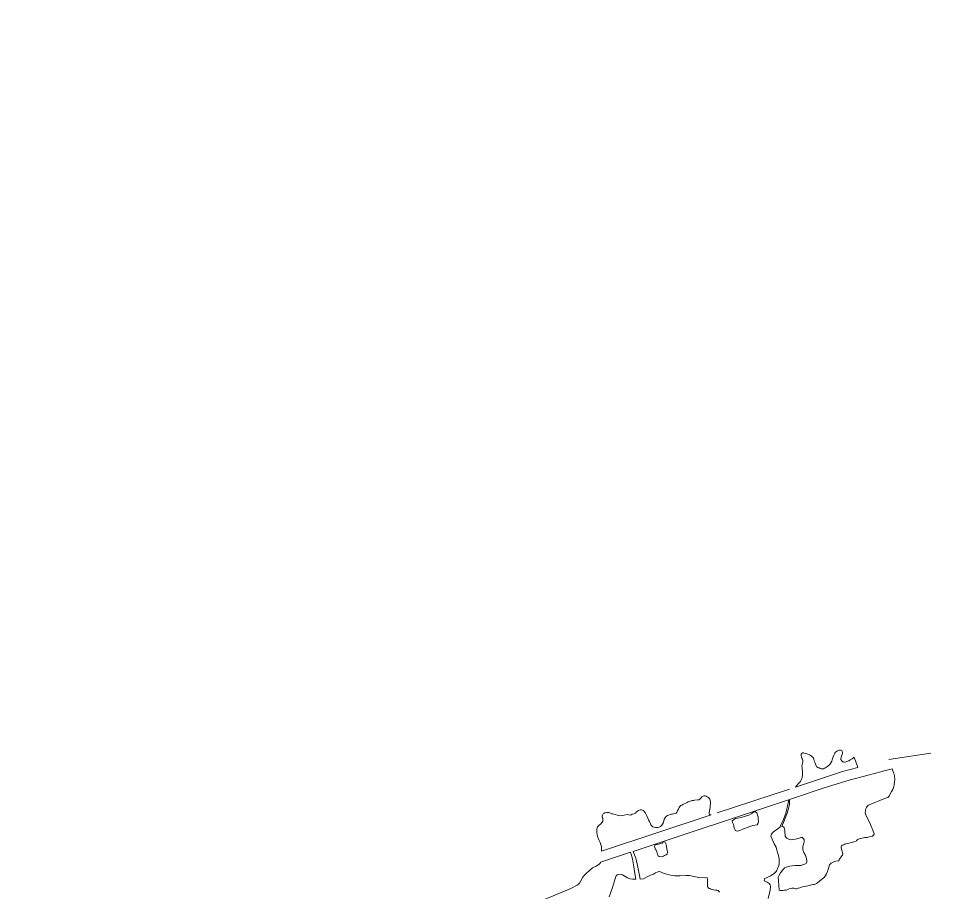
# Model space of a CAD drawing. Extents: x -1643653 to 4543381, y 1624270 to 13878484.
# Drawn here: x 675404 to 682134, y 8988487 to 8994810 of the extents above; entities that cross this region are included whole.
import ezdxf

# ---------------------------------------------------------------- set-up
doc = ezdxf.new("R2010")
doc.units = 0
doc.header["$LTSCALE"] = 200
doc.layers.add('1', color=7, linetype='Continuous', lineweight=13)
doc.layers.add('29', color=7, linetype='Continuous', lineweight=13)

msp = doc.modelspace()

# ---------------------------------------------------------------- linework, layer by layer
at = {"layer": '1', "lineweight": 25}
msp.add_spline([(814781, 9009175.5), (814787.2, 9009173.4), (814796.9, 9009173.4), (814799.4, 9009172.4), (814805.1, 9009174.5), (814805.6, 9009176.5), (814811.7, 9009179.5), (814811.7, 9009179.5), (814801.5, 9009181), (814790.7, 9009181.5), (814784.1, 9009183.1), (814777.4, 9009185.1), (814778.4, 9009175.5)], degree=3, dxfattribs=at)
at = {"layer": '29'}
for p, q in [((681709.7, 8989442.4), (682013.6, 8989489.3)), ((680466.3, 8989055.4), (680990.6, 8989229))]:
    msp.add_line(p, q, dxfattribs=at)
for points in [[(681483.8, 8989384.7), (681457.7, 8989458.7), (681443.7, 8989446.6), (681428.3, 8989439.6), (681419.5, 8989432.6), (681405.9, 8989427.5), (681397.5, 8989425.6), (681388.7, 8989424.2), (681382.2, 8989424.2), (681376.1, 8989426.1), (681368.2, 8989433.1), (681362.6, 8989443.8), (681361.2, 8989448.9), (681363.5, 8989458.7), (681370.5, 8989480.6), (681373.8, 8989487.6), (681373.3, 8989492.7), (681372.4, 8989503.9), (681370, 8989506.7), (681364, 8989509.5), (681357.9, 8989510.9), (681349.1, 8989510.9), (681338.3, 8989505.3), (681322.8, 8989494.6), (681318.6, 8989487.6), (681311.6, 8989473.6), (681302.2, 8989449.8), (681296.7, 8989430.7), (681290.1, 8989418.6), (681283.1, 8989407), (681270.6, 8989395.8), (681258.9, 8989387.9), (681249.6, 8989381.8), (681242.1, 8989379), (681235.1, 8989376.2), (681227.7, 8989375.8), (681219.7, 8989376.2), (681211.8, 8989377.6), (681204.8, 8989381.3), (681195, 8989385.6), (681187.1, 8989390.2), (681178.3, 8989405.6), (681175, 8989417.2), (681173.1, 8989424.2), (681169.4, 8989434), (681166.1, 8989443.8), (681162.4, 8989454.5), (681157.3, 8989460.5), (681152.6, 8989464.7), (681147.5, 8989469.4), (681142.4, 8989471.7), (681134.5, 8989476.4), (681122.8, 8989481.5), (681108.8, 8989486.2), (681096.7, 8989489), (681091.1, 8989490.4), (681086.9, 8989490.8), (681081.3, 8989490.4), (681078.1, 8989486.6), (681075.3, 8989481.5), (681073.4, 8989468.9), (681075.8, 8989460.6), (681079.5, 8989451.7), (681082.7, 8989445.6), (681085.1, 8989435.9), (681085.5, 8989427.9), (681084.1, 8989417.2), (681080.9, 8989407), (681079.5, 8989395.3), (681080.4, 8989384.2), (681082.3, 8989371.6), (681082.7, 8989358.5), (681082.7, 8989345.5), (681083.7, 8989337.6), (681083.7, 8989325.9), (681081.8, 8989315.7), (681078.1, 8989305.9), (681073.4, 8989296.1), (681068.3, 8989283.1), (681060.4, 8989274.7), (681052.5, 8989265.8), (681045.5, 8989257), (681040.3, 8989250.9), (681032.8, 8989243), (681372.7, 8989355.5)], [(680595.9, 8988929.2), (680592.7, 8988937.5), (680588, 8988948.6), (680585.6, 8988959.3), (680583.6, 8988970.8), (680579.7, 8988981.1), (680576.9, 8988986.3), (680573.8, 8988999.1), (680583.6, 8989006.5), (680597.9, 8989014.4), (680616.2, 8989018), (680638.4, 8989023.5), (680669.7, 8989032.7), (680695.1, 8989040.2), (680716.9, 8989052.5), (680728, 8989061.2), (680734.8, 8989064.8), (680743.1, 8989062.8), (680753.4, 8989055.7), (680758.6, 8989039.8), (680761.7, 8989026.7), (680763.7, 8989007.3), (680765.3, 8988995), (680763.7, 8988982.3), (680756.2, 8988969.6), (680723.3, 8988964.5), (680710.6, 8988960.9), (680695.9, 8988955.4), (680678, 8988948.2), (680662.2, 8988941.9), (680645.9, 8988936.3), (680634.4, 8988930.4), (680620.9, 8988925.6), (680609.4, 8988923.3)], [(680094.9, 8988751.3), (680089.2, 8988749.4), (680083.6, 8988746.2), (680075.6, 8988741.6), (680067.5, 8988739.5), (680055.4, 8988737.1), (680045.8, 8988740.6), (680038.1, 8988744.2), (680033.7, 8988754), (680031.6, 8988763.3), (680028.1, 8988773.5), (680023, 8988785.9), (680017.3, 8988794.9), (680013.8, 8988805.2), (680012.5, 8988812.4), (680016, 8988823.6), (680023.8, 8988826.1), (680031.8, 8988826.1), (680039.6, 8988828.5), (680049.5, 8988831.5), (680056.8, 8988833.6), (680064.3, 8988835.5), (680069.4, 8988837.1), (680072.8, 8988844.6), (680079.6, 8988847.3), (680088.4, 8988843.2), (680094.6, 8988834.1), (680096.5, 8988824.5), (680098.1, 8988814.8), (680100.5, 8988795.2), (680103.7, 8988784), (680105.3, 8988772.7), (680103.6, 8988757.6)]]:
    msp.add_lwpolyline(points, close=True, dxfattribs=at)
for points in [[(681684.4, 8989162.5), (681701.8, 8989166.5), (681711.2, 8989177.9), (681717.3, 8989190.1), (681728.6, 8989210.6), (681737.3, 8989225.9), (681745.9, 8989247.8), (681749, 8989262.1), (681751.6, 8989277.5), (681752.6, 8989297.9), (681750, 8989321.4), (681747.5, 8989336.7), (681743.4, 8989346.9), (681734.3, 8989374), (681421.3, 8989292.9), (681241.3, 8989238.5), (681025.3, 8989164.9), (680989.1, 8989153), (680990.7, 8989137.4), (680990.1, 8989119.9), (680986.7, 8989106.5), (680981.3, 8989087.6), (680973.2, 8989054), (680965.1, 8989036.5), (680953, 8989002.8), (680946.3, 8988987.3), (680938.9, 8988969.8), (680934, 8988956.4), (680939.6, 8988956.7), (680946.2, 8988954.8), (680951.6, 8988947.4), (680954.3, 8988940), (680955.9, 8988929.5), (680955.5, 8988915.5), (680957.1, 8988893.7), (680957.8, 8988884), (680963.3, 8988879), (680971.5, 8988872), (680989.8, 8988863.8), (681005.3, 8988859.9), (681014.7, 8988862.6), (681031.8, 8988865.3), (681054.4, 8988870.8), (681070.7, 8988877), (681077.7, 8988877.4), (681082.4, 8988877), (681087.4, 8988872.3), (681091.7, 8988867.3), (681094.8, 8988861.5), (681096.4, 8988853.7), (681096.8, 8988845.5), (681094.4, 8988837.7), (681087.1, 8988812.8), (681085.4, 8988805.6), (681085.1, 8988793.6), (681086.5, 8988788.3), (681088.7, 8988781.7), (681090.9, 8988775.9), (681094.2, 8988768.5), (681098.1, 8988762.1), (681101.7, 8988754.7), (681105.2, 8988749.5), (681109.1, 8988743.4), (681111.3, 8988735.7), (681114.6, 8988711.7), (681114.9, 8988700.7), (681112.4, 8988695.4), (681109.4, 8988690.5), (681106.6, 8988687.4), (681098.6, 8988684.7), (681083.3, 8988679), (681080.2, 8988677.6), (681073.3, 8988675.2), (681055.1, 8988674.1), (681031.1, 8988674.6), (681012.4, 8988673.5), (680992.2, 8988670.2), (680977.6, 8988666.1), (680964.4, 8988661.9), (680954.4, 8988657.5), (680947.5, 8988650.9), (680940.4, 8988642.3), (680924.6, 8988620.8), (680914.4, 8988605.1), (680908.1, 8988591.1), (680910.2, 8988563.1), (680915.3, 8988495), (680921.8, 8988494.7), (680930.9, 8988493.5), (680943.1, 8988493.9), (680953.4, 8988495.8), (680965.2, 8988497), (680977.9, 8988502.2), (680987, 8988505.3), (681001.6, 8988508.9), (681006.7, 8988510.1), (681012.6, 8988510.8), (681020.1, 8988510.5), (681026.1, 8988508.5), (681033.6, 8988506.1), (681039.5, 8988506.5)], [(680422.7, 8989041), (680411.1, 8989041.4), (680407.4, 8989053.1), (680409.7, 8989071.7), (680413.9, 8989094.1), (680415.8, 8989107.1), (680418.1, 8989121.1), (680418.1, 8989133.7), (680414.4, 8989144.8), (680412, 8989154.6), (680407.4, 8989161.6), (680402.2, 8989167.7), (680393.4, 8989172.3), (680386.4, 8989176.5), (680378.5, 8989180.2), (680368.7, 8989180.7), (680354.7, 8989172.8), (680348.6, 8989163.9), (680340.7, 8989156), (680331.9, 8989150.9), (680323.9, 8989150), (680302.3, 8989147.8), (680294.1, 8989146.2), (680285.4, 8989145.3), (680270.6, 8989141.2), (680262, 8989138.8), (680254.6, 8989135.1), (680247.6, 8989131.4), (680238.1, 8989126), (680226.6, 8989121.5), (680216.3, 8989116.2), (680208.9, 8989111.2), (680202.3, 8989108.3), (680194.1, 8989101.4), (680190, 8989095.2), (680184.7, 8989083.7), (680179.3, 8989073), (680174.8, 8989062.7), (680168.6, 8989054.5), (680158.3, 8989051.2), (680139.4, 8989047.9), (680133.7, 8989045.9), (680120.9, 8989043), (680113.9, 8989040.5), (680105.3, 8989037.2), (680098.3, 8989031.9), (680090.1, 8989024.9), (680082.1, 8989009.6), (680075.6, 8988985.9), (680070, 8988975.2), (680065.3, 8988966.3), (680056, 8988957.9), (680046.1, 8988953), (680034.9, 8988950.2), (680028.8, 8988950.2), (680018.1, 8988951.2), (680010.2, 8988952.1), (679999.4, 8988954.9), (679992.5, 8988961.4), (679985.5, 8988968.4), (679981.7, 8988977.7), (679975.2, 8988993.1), (679968.7, 8989005.7), (679962.2, 8989016.9), (679955.6, 8989034.6), (679950.5, 8989043.4), (679946.8, 8989053.2), (679942.6, 8989062), (679937.5, 8989067.2), (679934.7, 8989071.4), (679931.4, 8989074.2), (679925.3, 8989076.5), (679918.3, 8989078.8), (679907.6, 8989077), (679894.6, 8989073.7), (679881.5, 8989063), (679874.5, 8989055.1), (679862.9, 8989049), (679849.8, 8989045.7), (679841.9, 8989041.6), (679835.8, 8989038.8), (679825.1, 8989041.1), (679814.4, 8989043.4), (679791.6, 8989039.7), (679778.5, 8989036), (679760.8, 8989034.1), (679749.6, 8989036), (679740.8, 8989039.2), (679728.6, 8989043.4), (679716.1, 8989047.1), (679707.7, 8989048.5), (679701.6, 8989049.9), (679692.3, 8989053.2), (679681.6, 8989058.3), (679666.2, 8989059.2), (679652.7, 8989057.4), (679648.5, 8989055.1), (679638.7, 8989048.1), (679635.4, 8989040.1), (679632.2, 8989032.2), (679633.1, 8989024.3)], [(680836.3, 8988436.1), (680850.5, 8988495.3), (680852.2, 8988519.6), (680849.7, 8988533.8), (680842.2, 8988544.6), (680828, 8988553.8), (680812.1, 8988560.5), (680809.9, 8988563.1), (680807.1, 8988566.3), (680808.8, 8988580.9), (680822.5, 8988585.1), (680836.6, 8988591.7), (680851.3, 8988599.9), (680863.8, 8988607.6), (680880.9, 8988619.7), (680895.7, 8988634.1), (680903.5, 8988652.8), (680909.3, 8988668.3), (680914.8, 8988683.9), (680914.8, 8988701.4), (680914.8, 8988721.2), (680909.4, 8988747.1), (680905.5, 8988761.4), (680898.9, 8988785.9), (680891.9, 8988806.6), (680879.4, 8988831.1), (680864.6, 8988864.5), (680855.4, 8988887.4), (680859.6, 8988901.8), (680863.7, 8988909.7), (680875.3, 8988920.6), (680895.2, 8988933.8), (680909.6, 8988946.2), (680921, 8988951.6), (680924.7, 8988963.8), (680933.5, 8988981.3), (680945.6, 8989008.9), (680955.7, 8989034.4), (680963.8, 8989051.3), (680966.5, 8989066.1), (680972.5, 8989095), (680977.2, 8989116.6), (680981.3, 8989137.4), (680981.5, 8989150.4), (679856, 8988777.2), (679875.4, 8988726.8), (679881.5, 8988709.7), (679889.7, 8988663.2), (679901.9, 8988603.6), (679907.2, 8988574.8), (679931.1, 8988577.9), (679962.2, 8988595.8), (679993.9, 8988608.5), (680003.7, 8988613.1), (680018.8, 8988622.9), (680030.7, 8988626.7), (680044.2, 8988630.7), (680054.9, 8988629.8), (680064.4, 8988625.2), (680081.1, 8988616.9), (680100.1, 8988612.5), (680118, 8988606.2), (680128, 8988603.9), (680141, 8988601.3), (680156, 8988600.7), (680169.8, 8988599.6), (680181.6, 8988599.6), (680194.3, 8988600.2), (680241.3, 8988601.3), (680256.3, 8988602.5), (680265.5, 8988601.6), (680297.1, 8988595.5), (680331.6, 8988588.9), (680374, 8988586.6), (680393.3, 8988587.2), (680395, 8988568.2), (680394.4, 8988547.5), (680395.1, 8988536.4), (680395.1, 8988525.2), (680397.9, 8988517.7), (680403.5, 8988511.3), (680412.7, 8988507.4), (680420.8, 8988504.6), (680430.3, 8988502.1), (680440.1, 8988498.7), (680454, 8988497.3), (680464.1, 8988496.5), (680472.2, 8988493.2), (680476.7, 8988488.1), (680481.7, 8988481.5)], [(681039.5, 8988506.5), (681046.2, 8988508.1), (681052.9, 8988510.5), (681064.8, 8988514), (681083.7, 8988519.5), (681098.7, 8988522.3), (681110.6, 8988525.8), (681122.8, 8988528.2), (681134.7, 8988530.6), (681148.9, 8988534.1), (681159.2, 8988536.1), (681167.8, 8988536.1), (681176.1, 8988538.9), (681185.2, 8988544.4), (681205, 8988559.4), (681209.4, 8988563.1), (681242.5, 8988590.6), (681256.8, 8988615.6), (681265.7, 8988632.4), (681274.7, 8988663.9), (681280.3, 8988678.5), (681290.5, 8988690.8), (681301.7, 8988697.6), (681311.8, 8988702.1), (681325.3, 8988705.4), (681350, 8988707.7), (681348.3, 8988711.4), (681350.4, 8988717.5), (681358.3, 8988730.3), (681363.2, 8988737), (681369.7, 8988744.6), (681373, 8988750.3), (681375.6, 8988757), (681374.1, 8988769.9), (681371.6, 8988779.3), (681366.7, 8988794.2), (681364.7, 8988805.1), (681363.7, 8988811.5), (681365.7, 8988817.5), (681372.1, 8988821.9), (681383, 8988825.4), (681390, 8988830.4), (681397.4, 8988832.3), (681431.1, 8988838.3), (681455.9, 8988845.2), (681471.8, 8988850.2), (681475.8, 8988856.1), (681484.2, 8988862.6), (681495.1, 8988867), (681503.5, 8988871.5), (681517.4, 8988873), (681536.3, 8988876.5), (681552.1, 8988878.4), (681567, 8988881.9), (681581.9, 8988884.9), (681590.3, 8988888.3), (681598.7, 8988893.8), (681603.2, 8988901.2), (681603.2, 8988904.2), (681593.2, 8988931.7), (681580.3, 8988959.5), (681568.9, 8988987.7), (681555.1, 8989016), (681543.7, 8989041.2), (681538.7, 8989057.1), (681540.2, 8989070), (681541.2, 8989080.4), (681547.8, 8989093.8), (681548.8, 8989097.3), (681554, 8989103.8), (681558.9, 8989111), (681566.4, 8989114.9), (681684.4, 8989162.5)], [(679633.1, 8989024.3), (679637.3, 8989018.2), (679638.2, 8989006.6), (679637.8, 8988996.3), (679632.7, 8988989.3), (679620.5, 8988974.5), (679611.7, 8988967.5), (679599.1, 8988954), (679594.9, 8988947.9), (679593, 8988932.1), (679593.5, 8988913), (679598.6, 8988885.5), (679611.2, 8988857.1), (679616.8, 8988840.8), (679622.4, 8988827.7), (679628.5, 8988809.1), (679628.5, 8988797.9), (679628, 8988780.8), (679627.9, 8988777.8), (680422.7, 8989041)], [(679684.1, 8988446.8), (679706.7, 8988516.1), (679720.9, 8988563.1), (679730.8, 8988595.7), (679734.7, 8988600.7), (679741.1, 8988607.3), (679749.7, 8988610.5), (679765.8, 8988611.6), (679780.8, 8988607.9), (679791.2, 8988600.7), (679804.2, 8988593.2), (679815.7, 8988586.6), (679836, 8988577.3), (679851.6, 8988575.1), (679875.4, 8988575.1), (679871.3, 8988601.9), (679860.7, 8988666), (679852.1, 8988724), (679837.6, 8988771.1), (679621.2, 8988699.3), (679620.6, 8988694.1), (679608.5, 8988682.9), (679589.3, 8988669.9), (679562.3, 8988657.3), (679538.5, 8988636.8), (679520.4, 8988621), (679503.6, 8988604.2), (679493.2, 8988589.5), (679477.3, 8988563.1), (679467.2, 8988546.2), (679457.2, 8988537.1), (679451.3, 8988532.6), (679406, 8988507.9), (679202.8, 8988424.8)]]:
    msp.add_lwpolyline(points, dxfattribs=at)

doc.saveas('drawing.dxf')
